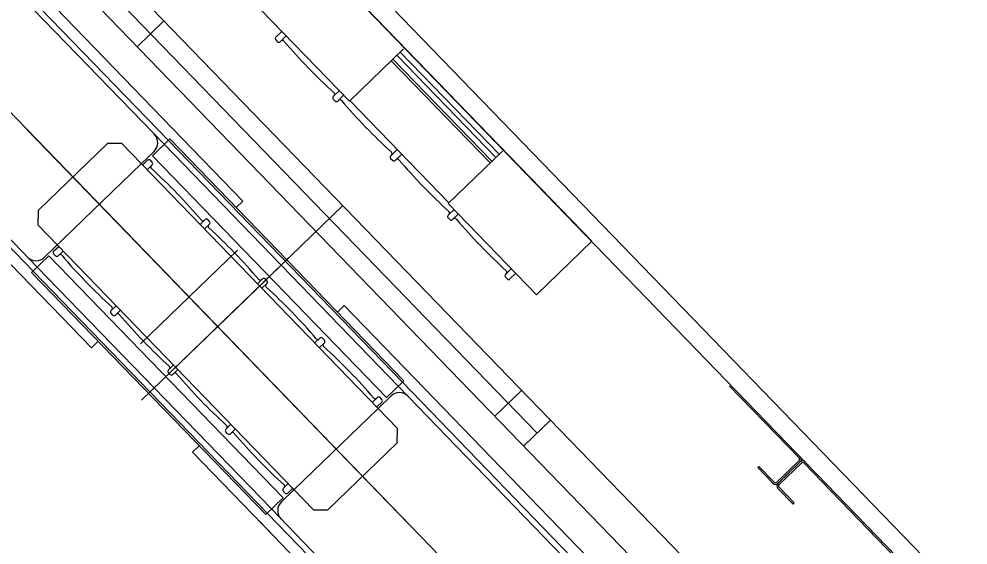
# Model space of a CAD drawing. Extents: x 468143 to 491361, y 1438528 to 1468730.
# Drawn here: x 490349.589 to 490352.039, y 1467636.626 to 1467637.984 of the extents above; entities that cross this region are included whole.
import ezdxf

# ---------------------------------------------------------------- set-up
doc = ezdxf.new("R2010")
doc.units = 0
doc.layers.add('Xreference_dp', color=7, linetype='Continuous')

msp = doc.modelspace()

# ---------------------------------------------------------------- linework, layer by layer
at = {"layer": 'Xreference_dp'}
for p, q in [((490349.1273, 1467639.4146), (490352.9506, 1467635.4642)), ((490349.1273, 1467639.4146), (490352.9506, 1467635.4642)), ((490349.2189, 1467639.3907), (490352.9582, 1467635.527)), ((490349.2189, 1467639.3907), (490352.9582, 1467635.527)), ((490348.8436, 1467639.1357), (490352.0059, 1467635.8683)), ((490348.8436, 1467639.1357), (490352.0059, 1467635.8683)), ((490351.8166, 1467635.9258), (490348.8916, 1467638.948)), ((490351.8166, 1467635.9258), (490348.8916, 1467638.948)), ((490349.9741, 1467637.6708), (490349.0147, 1467638.6621)), ((490349.9741, 1467637.6708), (490349.0147, 1467638.6621)), ((490349.9633, 1467637.6604), (490349.0039, 1467638.6517)), ((490349.9633, 1467637.6604), (490349.0039, 1467638.6517)), ((490349.8959, 1467638.6212), (490351.068, 1467637.4101)), ((490349.8959, 1467638.6212), (490351.068, 1467637.4101)), ((490349.9594, 1467637.7282), (490349.1516, 1467638.5628)), ((490349.9594, 1467637.7282), (490349.1516, 1467638.5628)), ((490351.4, 1467635.8482), (490348.8035, 1467638.531)), ((490351.4, 1467635.8482), (490348.8035, 1467638.531)), ((490349.6249, 1467637.3329), (490348.6655, 1467638.3242)), ((490349.6249, 1467637.3329), (490348.6655, 1467638.3242)), ((490349.6357, 1467637.3433), (490348.7447, 1467638.2639)), ((490349.6357, 1467637.3433), (490348.7447, 1467638.2639)), ((490350.9264, 1467636.9147), (490349.8543, 1467638.0225)), ((490350.9264, 1467636.9147), (490349.8543, 1467638.0225)), ((490350.4417, 1467637.7718), (490350.2135, 1467638.0075)), ((490350.4417, 1467637.7718), (490350.2135, 1467638.0075)), ((490349.9629, 1467637.9792), (490349.894, 1467637.9125)), ((490349.9629, 1467637.9792), (490349.894, 1467637.9125)), ((490350.2519, 1467637.9374), (490350.2672, 1467637.9521)), ((490350.2519, 1467637.9374), (490350.2672, 1467637.9521)), ((490350.2518, 1467637.9304), (490350.2565, 1467637.9255)), ((490350.2518, 1467637.9304), (490350.2565, 1467637.9255)), ((490350.2635, 1467637.9254), (490350.2787, 1467637.9402)), ((490350.2635, 1467637.9254), (490350.2787, 1467637.9402)), ((490350.4417, 1467637.7718), (490350.5812, 1467637.9068)), ((490350.4417, 1467637.7718), (490350.5812, 1467637.9068)), ((490350.5729, 1467637.8988), (490350.8285, 1467637.6348)), ((490350.5729, 1467637.8988), (490350.8285, 1467637.6348)), ((490350.5496, 1467637.8762), (490350.8051, 1467637.6122)), ((490350.5496, 1467637.8762), (490350.8051, 1467637.6122)), ((490350.554, 1467637.8805), (490350.8095, 1467637.6165)), ((490350.554, 1467637.8805), (490350.8095, 1467637.6165)), ((490350.5646, 1467637.8907), (490350.8201, 1467637.6267)), ((490350.5646, 1467637.8907), (490350.8201, 1467637.6267)), ((490350.4002, 1467637.7842), (490350.4154, 1467637.7989)), ((490350.4002, 1467637.7842), (490350.4154, 1467637.7989)), ((490350.4001, 1467637.7772), (490350.4048, 1467637.7723)), ((490350.4001, 1467637.7772), (490350.4048, 1467637.7723)), ((490350.4118, 1467637.7722), (490350.427, 1467637.787)), ((490350.4118, 1467637.7722), (490350.427, 1467637.787)), ((490350.6988, 1467637.5093), (490350.4433, 1467637.7733)), ((490350.6988, 1467637.5093), (490350.4433, 1467637.7733)), ((490350.1669, 1467637.5138), (490349.9594, 1467637.7282)), ((490350.1669, 1467637.5138), (490349.9594, 1467637.7282)), ((490349.6091, 1467637.6985), (490350.5943, 1467636.6806)), ((490349.6091, 1467637.6985), (490350.5943, 1467636.6806)), ((490349.9331, 1467637.6311), (490349.9779, 1467637.6745)), ((490349.9331, 1467637.6311), (490349.9779, 1467637.6745)), ((490350.5825, 1467637.0498), (490349.9779, 1467637.6745)), ((490350.5825, 1467637.0498), (490349.9779, 1467637.6745)), ((490349.8172, 1467637.6628), (490349.6381, 1467637.4894)), ((490349.8172, 1467637.6628), (490349.6381, 1467637.4894)), ((490349.8543, 1467637.6622), (490349.8172, 1467637.6628)), ((490349.8543, 1467637.6622), (490349.8172, 1467637.6628)), ((490350.5662, 1467636.9267), (490349.8543, 1467637.6622)), ((490350.5662, 1467636.9267), (490349.8543, 1467637.6622)), ((490349.9633, 1467637.6604), (490350.568, 1467637.0357)), ((490349.9633, 1467637.6604), (490350.568, 1467637.0357)), ((490349.9741, 1467637.6708), (490350.5787, 1467637.0461)), ((490349.9741, 1467637.6708), (490350.5787, 1467637.0461)), ((490349.9045, 1467637.6103), (490349.9374, 1467637.6422)), ((490349.9045, 1467637.6103), (490349.9374, 1467637.6422)), ((490350.5377, 1467637.0064), (490349.9331, 1467637.6311)), ((490350.5377, 1467637.0064), (490349.9331, 1467637.6311)), ((490350.5485, 1467637.6309), (490350.5653, 1467637.6472)), ((490350.5485, 1467637.6309), (490350.5653, 1467637.6472)), ((490350.5601, 1467637.619), (490350.5769, 1467637.6353)), ((490350.5601, 1467637.619), (490350.5769, 1467637.6353)), ((490350.8368, 1467637.6428), (490350.6972, 1467637.5078)), ((490350.8368, 1467637.6428), (490350.6972, 1467637.5078)), ((490349.6548, 1467637.3686), (490349.9045, 1467637.6103)), ((490349.6548, 1467637.3686), (490349.9045, 1467637.6103)), ((490349.9079, 1467637.6068), (490349.9209, 1467637.6193)), ((490349.9079, 1467637.6068), (490349.9209, 1467637.6193)), ((490349.9195, 1467637.5948), (490349.9325, 1467637.6074)), ((490349.9195, 1467637.5948), (490349.9325, 1467637.6074)), ((490349.9326, 1467637.6144), (490349.9279, 1467637.6192)), ((490349.9326, 1467637.6144), (490349.9279, 1467637.6192)), ((490350.5484, 1467637.624), (490350.5531, 1467637.6191)), ((490350.5484, 1467637.624), (490350.5531, 1467637.6191)), ((490350.4247, 1467637.502), (490350.1018, 1467637.1895)), ((490350.4247, 1467637.502), (490350.1018, 1467637.1895)), ((490350.1669, 1467637.5138), (490350.1496, 1467637.497)), ((490350.1669, 1467637.5138), (490350.1496, 1467637.497)), ((490350.6972, 1467637.5078), (490350.9254, 1467637.272)), ((490350.6972, 1467637.5078), (490350.9254, 1467637.272)), ((490349.6381, 1467637.4894), (490349.6374, 1467637.4523)), ((490349.6381, 1467637.4894), (490349.6374, 1467637.4523)), ((490350.6968, 1467637.4777), (490350.712, 1467637.4925)), ((490350.6968, 1467637.4777), (490350.712, 1467637.4925)), ((490350.7082, 1467637.4659), (490350.7235, 1467637.4806)), ((490350.7082, 1467637.4659), (490350.7235, 1467637.4806)), ((490350.0562, 1467637.4536), (490350.0692, 1467637.4661)), ((490350.0562, 1467637.4536), (490350.0692, 1467637.4661)), ((490350.0677, 1467637.4418), (490350.0806, 1467637.4543)), ((490350.0677, 1467637.4418), (490350.0806, 1467637.4543)), ((490350.0808, 1467637.4613), (490350.0762, 1467637.466)), ((490350.0808, 1467637.4613), (490350.0762, 1467637.466)), ((490350.6967, 1467637.4707), (490350.7013, 1467637.466)), ((490350.6967, 1467637.4707), (490350.7013, 1467637.466)), ((490349.6374, 1467637.4523), (490350.3493, 1467636.7168)), ((490349.6374, 1467637.4523), (490350.3493, 1467636.7168)), ((490351.068, 1467637.4101), (490350.9254, 1467637.272)), ((490351.068, 1467637.4101), (490350.9254, 1467637.272)), ((490349.6781, 1467637.3843), (490349.6911, 1467637.3969)), ((490349.6781, 1467637.3843), (490349.6911, 1467637.3969)), ((490349.6897, 1467637.3724), (490349.7026, 1467637.3849)), ((490349.6897, 1467637.3724), (490349.7026, 1467637.3849)), ((490349.9026, 1467637.1453), (490350.1525, 1467637.3871)), ((490349.9026, 1467637.1453), (490350.1525, 1467637.3871)), ((490349.9051, 1467636.9993), (490350.2984, 1467637.3799)), ((490349.9051, 1467636.9993), (490350.2984, 1467637.3799)), ((490349.6659, 1467637.3726), (490349.6211, 1467637.3292)), ((490349.6659, 1467637.3726), (490349.6211, 1467637.3292)), ((490349.6659, 1467637.3726), (490350.2705, 1467636.7478)), ((490349.6659, 1467637.3726), (490350.2705, 1467636.7478)), ((490349.6827, 1467637.3725), (490349.678, 1467637.3774)), ((490349.6827, 1467637.3725), (490349.678, 1467637.3774)), ((490349.5681, 1467637.3495), (490349.7756, 1467637.135)), ((490349.5681, 1467637.3495), (490349.7756, 1467637.135)), ((490349.6249, 1467637.3329), (490350.2295, 1467636.7082)), ((490349.6249, 1467637.3329), (490350.2295, 1467636.7082)), ((490349.6357, 1467637.3433), (490350.2403, 1467636.7186)), ((490349.6357, 1467637.3433), (490350.2403, 1467636.7186)), ((490349.9625, 1467637.3334), (490350.0276, 1467637.2662)), ((490349.9625, 1467637.3334), (490350.0276, 1467637.2662)), ((490350.8449, 1467637.3246), (490350.8602, 1467637.3394)), ((490350.8449, 1467637.3246), (490350.8602, 1467637.3394)), ((490349.6211, 1467637.3292), (490350.2257, 1467636.7045)), ((490349.6211, 1467637.3292), (490350.2257, 1467636.7045)), ((490349.9768, 1467637.0686), (490350.2267, 1467637.3105)), ((490349.9768, 1467637.0686), (490350.2267, 1467637.3105)), ((490350.2044, 1467637.3005), (490350.2174, 1467637.313)), ((490350.2044, 1467637.3005), (490350.2174, 1467637.313)), ((490350.229, 1467637.308), (490350.2243, 1467637.3129)), ((490350.229, 1467637.308), (490350.2243, 1467637.3129)), ((490350.8448, 1467637.3176), (490350.8496, 1467637.3128)), ((490350.8448, 1467637.3176), (490350.8496, 1467637.3128)), ((490350.8565, 1467637.3127), (490350.8718, 1467637.3274)), ((490350.8565, 1467637.3127), (490350.8718, 1467637.3274)), ((490350.216, 1467637.2885), (490350.2289, 1467637.3011)), ((490350.216, 1467637.2885), (490350.2289, 1467637.3011)), ((490349.8264, 1467637.2311), (490349.8394, 1467637.2437)), ((490349.8264, 1467637.2311), (490349.8394, 1467637.2437)), ((490350.4281, 1467637.2439), (490350.4108, 1467637.2272)), ((490350.4281, 1467637.2439), (490350.4108, 1467637.2272)), ((490350.6356, 1467637.0295), (490350.4281, 1467637.2439)), ((490350.6356, 1467637.0295), (490350.4281, 1467637.2439)), ((490349.8309, 1467637.2194), (490349.8263, 1467637.2242)), ((490349.8309, 1467637.2194), (490349.8263, 1467637.2242)), ((490349.8378, 1467637.2193), (490349.8508, 1467637.2319)), ((490349.8378, 1467637.2193), (490349.8508, 1467637.2319)), ((490350.0692, 1467637.2232), (490350.1343, 1467637.156)), ((490350.0692, 1467637.2232), (490350.1343, 1467637.156)), ((490350.3527, 1467637.1473), (490350.3657, 1467637.1598)), ((490350.3527, 1467637.1473), (490350.3657, 1467637.1598)), ((490350.3774, 1467637.1548), (490350.3726, 1467637.1597)), ((490350.3774, 1467637.1548), (490350.3726, 1467637.1597)), ((490349.7756, 1467637.135), (490349.7929, 1467637.1518)), ((490349.7756, 1467637.135), (490349.7929, 1467637.1518)), ((490350.3643, 1467637.1353), (490350.3772, 1467637.1479)), ((490350.3643, 1467637.1353), (490350.3772, 1467637.1479)), ((490349.9746, 1467637.078), (490349.9875, 1467637.0906)), ((490349.9746, 1467637.078), (490349.9875, 1467637.0906)), ((490349.9792, 1467637.0662), (490349.9744, 1467637.0711)), ((490349.9792, 1467637.0662), (490349.9744, 1467637.0711)), ((490349.9861, 1467637.0661), (490349.9991, 1467637.0786)), ((490349.9861, 1467637.0661), (490349.9991, 1467637.0786)), ((490350.5377, 1467637.0064), (490350.5825, 1467637.0498)), ((490350.5377, 1467637.0064), (490350.5825, 1467637.0498)), ((490351.5381, 1467636.0548), (490350.5787, 1467637.0461)), ((490351.5381, 1467636.0548), (490350.5787, 1467637.0461)), ((490351.6031, 1467636.8503), (490351.4228, 1467637.0366)), ((490351.6031, 1467636.8503), (490351.4228, 1467637.0366)), ((490351.5274, 1467636.0444), (490350.568, 1467637.0357)), ((490351.5274, 1467636.0444), (490350.568, 1467637.0357)), ((490351.4434, 1467636.1949), (490350.6356, 1467637.0295)), ((490351.4434, 1467636.1949), (490350.6356, 1467637.0295)), ((490350.8867, 1467637.0247), (490350.8177, 1467636.9579)), ((490350.8867, 1467637.0247), (490350.8177, 1467636.9579)), ((490350.501, 1467636.994), (490350.514, 1467637.0066)), ((490350.501, 1467636.994), (490350.514, 1467637.0066)), ((490350.5126, 1467636.9821), (490350.5255, 1467636.9946)), ((490350.5126, 1467636.9821), (490350.5255, 1467636.9946)), ((490350.5489, 1467637.0104), (490350.516, 1467636.9785)), ((490350.5489, 1467637.0104), (490350.516, 1467636.9785)), ((490350.5256, 1467637.0016), (490350.5209, 1467637.0065)), ((490350.5256, 1467637.0016), (490350.5209, 1467637.0065)), ((490350.2991, 1467636.7686), (490350.516, 1467636.9785)), ((490350.2991, 1467636.7686), (490350.516, 1467636.9785)), ((490350.9609, 1467636.9481), (490350.8919, 1467636.8813)), ((490350.9609, 1467636.9481), (490350.8919, 1467636.8813)), ((490350.1275, 1467636.913), (490350.1227, 1467636.9178)), ((490350.1275, 1467636.913), (490350.1227, 1467636.9178)), ((490350.1228, 1467636.9248), (490350.1358, 1467636.9374)), ((490350.1228, 1467636.9248), (490350.1358, 1467636.9374)), ((490350.1344, 1467636.9128), (490350.1474, 1467636.9254)), ((490350.1344, 1467636.9128), (490350.1474, 1467636.9254)), ((490350.5656, 1467636.8896), (490350.5662, 1467636.9267)), ((490350.5656, 1467636.8896), (490350.5662, 1467636.9267)), ((490350.3864, 1467636.7162), (490350.5656, 1467636.8896)), ((490350.3864, 1467636.7162), (490350.5656, 1467636.8896)), ((490350.0367, 1467636.8652), (490350.054, 1467636.8819)), ((490350.0367, 1467636.8652), (490350.054, 1467636.8819)), ((490350.0367, 1467636.8652), (490350.2442, 1467636.6508)), ((490350.0367, 1467636.8652), (490350.2442, 1467636.6508)), ((490351.5455, 1467636.7877), (490351.603, 1467636.8434)), ((490351.5455, 1467636.7877), (490351.603, 1467636.8434)), ((490351.5485, 1467636.7846), (490351.606, 1467636.8403)), ((490351.5485, 1467636.7846), (490351.606, 1467636.8403)), ((490351.4962, 1467636.8254), (490351.4993, 1467636.8284)), ((490351.4962, 1467636.8254), (490351.4993, 1467636.8284)), ((490351.4962, 1467636.8254), (490351.5355, 1467636.7849)), ((490351.4962, 1467636.8254), (490351.5355, 1467636.7849)), ((490351.4993, 1467636.8284), (490351.5386, 1467636.7879)), ((490351.4993, 1467636.8284), (490351.5386, 1467636.7879)), ((490351.609, 1467636.8372), (490351.5515, 1467636.7816)), ((490351.609, 1467636.8372), (490351.5515, 1467636.7816)), ((490352.9476, 1467635.4612), (490351.6159, 1467636.8371)), ((490352.9476, 1467635.4612), (490351.6159, 1467636.8371)), ((490350.2991, 1467636.7686), (490350.2662, 1467636.7368)), ((490350.2991, 1467636.7686), (490350.2662, 1467636.7368)), ((490350.2711, 1467636.7716), (490350.2841, 1467636.7841)), ((490350.2711, 1467636.7716), (490350.2841, 1467636.7841)), ((490350.2827, 1467636.7596), (490350.2957, 1467636.7722)), ((490350.2827, 1467636.7596), (490350.2957, 1467636.7722)), ((490351.5483, 1467636.7716), (490351.5875, 1467636.7311)), ((490351.5483, 1467636.7716), (490351.5875, 1467636.7311)), ((490351.5514, 1467636.7746), (490351.5906, 1467636.7341)), ((490351.5514, 1467636.7746), (490351.5906, 1467636.7341)), ((490350.2705, 1467636.7478), (490350.2257, 1467636.7045)), ((490350.2705, 1467636.7478), (490350.2257, 1467636.7045)), ((490350.2758, 1467636.7597), (490350.271, 1467636.7646)), ((490350.2758, 1467636.7597), (490350.271, 1467636.7646)), ((490351.1312, 1467635.798), (490350.2403, 1467636.7186)), ((490351.1312, 1467635.798), (490350.2403, 1467636.7186)), ((490351.5875, 1467636.7311), (490351.5906, 1467636.7341)), ((490351.5875, 1467636.7311), (490351.5906, 1467636.7341)), ((490351.189, 1467635.7169), (490350.2295, 1467636.7082)), ((490351.189, 1467635.7169), (490350.2295, 1467636.7082)), ((490350.3493, 1467636.7168), (490350.3864, 1467636.7162)), ((490350.3493, 1467636.7168), (490350.3864, 1467636.7162)), ((490350.2085, 1467636.6878), (490351.052, 1467635.8161)), ((490350.2085, 1467636.6878), (490351.052, 1467635.8161))]:
    msp.add_line(p, q, dxfattribs=at)
for centre, radius, start, end in [((490350.2553, 1467637.9338), 0.00492, 134.063, 224.063), ((490350.2553, 1467637.9338), 0.00492, 134.063, 224.063), ((490350.26, 1467637.929), 0.00492, 224.063, 314.063), ((490350.26, 1467637.929), 0.00492, 224.063, 314.063), ((490350.269, 1467637.9239), 0.00492, 40.4486, 134.063), ((490350.269, 1467637.9239), 0.00492, 40.4486, 134.063), ((490351.3962, 1467638.8849), 1.4763, 220.4486, 227.6774), ((490351.3962, 1467638.8849), 1.4763, 220.4486, 227.6774), ((490350.4036, 1467637.7806), 0.00492, 134.063, 224.063), ((490350.4036, 1467637.7806), 0.00492, 134.063, 224.063), ((490350.3989, 1467637.7897), 0.00492, 314.063, 47.6774), ((490350.3989, 1467637.7897), 0.00492, 314.063, 47.6774), ((490350.4083, 1467637.7757), 0.00492, 224.063, 314.0631), ((490350.4083, 1467637.7757), 0.00492, 224.063, 314.0631), ((490350.4173, 1467637.7707), 0.00492, 40.4486, 134.063), ((490350.4173, 1467637.7707), 0.00492, 40.4486, 134.063), ((490351.5445, 1467638.7317), 1.4763, 220.4486, 227.6774), ((490351.5445, 1467638.7317), 1.4763, 220.4486, 227.6774), ((490349.9156, 1467637.6647), 0.0313, 314.063, 44.063), ((490349.9156, 1467637.6647), 0.0313, 314.063, 44.063), ((490350.5519, 1467637.6274), 0.00492, 134.063, 224.063), ((490350.5519, 1467637.6274), 0.00492, 134.063, 224.063), ((490350.5472, 1467637.6365), 0.00492, 314.063, 47.6774), ((490350.5472, 1467637.6365), 0.00492, 314.063, 47.6774), ((490349.9243, 1467637.6158), 0.00492, 44.063, 134.063), ((490349.9243, 1467637.6158), 0.00492, 44.063, 134.063), ((490349.9338, 1467637.6018), 0.00492, 134.063, 227.6774), ((490349.9338, 1467637.6018), 0.00492, 134.063, 227.6774), ((490349.9291, 1467637.6109), 0.00492, 314.063, 44.063), ((490349.9291, 1467637.6109), 0.00492, 314.063, 44.063), ((490350.5566, 1467637.6225), 0.00492, 224.063, 314.0631), ((490350.5566, 1467637.6225), 0.00492, 224.063, 314.0631), ((490350.5656, 1467637.6175), 0.00492, 40.4486, 134.063), ((490350.5656, 1467637.6175), 0.00492, 40.4486, 134.063), ((490351.6928, 1467638.5785), 1.4763, 220.4486, 227.6774), ((490351.6928, 1467638.5785), 1.4763, 220.4486, 227.6774), ((490348.9365, 1467636.5066), 1.4763, 40.4486, 47.6774), ((490348.9365, 1467636.5066), 1.4763, 40.4486, 47.6774), ((490350.7002, 1467637.4742), 0.00492, 134.063, 224.063), ((490350.7002, 1467637.4742), 0.00492, 134.063, 224.063), ((490350.6955, 1467637.4833), 0.00492, 314.063, 47.6774), ((490350.6955, 1467637.4833), 0.00492, 314.063, 47.6774), ((490350.0637, 1467637.4676), 0.00492, 220.4486, 314.063), ((490350.0637, 1467637.4676), 0.00492, 220.4486, 314.063), ((490350.0726, 1467637.4626), 0.00492, 44.063, 134.063), ((490350.0726, 1467637.4626), 0.00492, 44.063, 134.063), ((490350.0772, 1467637.4578), 0.00492, 314.063, 44.063), ((490350.0772, 1467637.4578), 0.00492, 314.063, 44.063), ((490350.7048, 1467637.4694), 0.00492, 224.063, 314.0631), ((490350.7048, 1467637.4694), 0.00492, 224.063, 314.0631), ((490350.7138, 1467637.4644), 0.00492, 40.4486, 134.063), ((490350.7138, 1467637.4644), 0.00492, 40.4486, 134.063), ((490351.841, 1467638.4254), 1.4763, 220.4486, 227.6774), ((490351.841, 1467638.4254), 1.4763, 220.4486, 227.6774), ((490350.0819, 1467637.4487), 0.00492, 134.063, 227.6774), ((490350.0819, 1467637.4487), 0.00492, 134.063, 227.6774), ((490349.0846, 1467636.3535), 1.4763, 40.4486, 47.6774), ((490349.0846, 1467636.3535), 1.4763, 40.4486, 47.6774), ((490349.6815, 1467637.3808), 0.00492, 134.063, 224.063), ((490349.6815, 1467637.3808), 0.00492, 134.063, 224.063), ((490349.633, 1467637.3911), 0.0313, 224.063, 314.063), ((490349.633, 1467637.3911), 0.0313, 224.063, 314.063), ((490349.6862, 1467637.3759), 0.00492, 224.063, 314.063), ((490349.6862, 1467637.3759), 0.00492, 224.063, 314.063), ((490349.6952, 1467637.3709), 0.00492, 40.4486, 134.063), ((490349.6952, 1467637.3709), 0.00492, 40.4486, 134.063), ((490350.8224, 1467638.3319), 1.4763, 220.4486, 227.6774), ((490350.8224, 1467638.3319), 1.4763, 220.4486, 227.6774), ((490350.8436, 1467637.3302), 0.00492, 314.063, 47.6774), ((490350.8436, 1467637.3302), 0.00492, 314.063, 47.6774), ((490350.2118, 1467637.3145), 0.00492, 220.4486, 314.063), ((490350.2118, 1467637.3145), 0.00492, 220.4486, 314.063), ((490350.2208, 1467637.3095), 0.00492, 44.063, 134.063), ((490350.2208, 1467637.3095), 0.00492, 44.063, 134.063), ((490350.2255, 1467637.3046), 0.00492, 314.063, 44.063), ((490350.2255, 1467637.3046), 0.00492, 314.063, 44.063), ((490350.8484, 1467637.3211), 0.00492, 134.063, 224.063), ((490350.8484, 1467637.3211), 0.00492, 134.063, 224.063), ((490350.8531, 1467637.3162), 0.00492, 224.063, 314.0631), ((490350.8531, 1467637.3162), 0.00492, 224.063, 314.0631), ((490350.2302, 1467637.2955), 0.00492, 134.063, 227.6774), ((490350.2302, 1467637.2955), 0.00492, 134.063, 227.6774), ((490349.2329, 1467636.2003), 1.4763, 40.4486, 47.6774), ((490349.2329, 1467636.2003), 1.4763, 40.4486, 47.6774), ((490349.8251, 1467637.2367), 0.00492, 314.063, 47.6774), ((490349.8251, 1467637.2367), 0.00492, 314.063, 47.6774), ((490349.8298, 1467637.2276), 0.00492, 134.063, 224.063), ((490349.8298, 1467637.2276), 0.00492, 134.063, 224.063), ((490349.8344, 1467637.2228), 0.00492, 224.063, 314.063), ((490349.8344, 1467637.2228), 0.00492, 224.063, 314.063), ((490349.8434, 1467637.2178), 0.00492, 40.4486, 134.063), ((490349.8434, 1467637.2178), 0.00492, 40.4486, 134.063), ((490350.9706, 1467638.1788), 1.4763, 220.4486, 227.6774), ((490350.9706, 1467638.1788), 1.4763, 220.4486, 227.6774), ((490350.3691, 1467637.1563), 0.00492, 44.063, 134.063), ((490350.3691, 1467637.1563), 0.00492, 44.063, 134.063), ((490350.3601, 1467637.1613), 0.00492, 220.4486, 314.063), ((490350.3601, 1467637.1613), 0.00492, 220.4486, 314.063), ((490350.3785, 1467637.1423), 0.00492, 134.063, 227.6774), ((490350.3785, 1467637.1423), 0.00492, 134.063, 227.6774), ((490349.3812, 1467636.0471), 1.4763, 40.4486, 47.6774), ((490349.3812, 1467636.0471), 1.4763, 40.4486, 47.6774), ((490350.3738, 1467637.1514), 0.00492, 314.063, 44.063), ((490350.3738, 1467637.1514), 0.00492, 314.063, 44.063), ((490349.9732, 1467637.0836), 0.00492, 314.063, 47.6774), ((490349.9732, 1467637.0836), 0.00492, 314.063, 47.6774), ((490349.978, 1467637.0745), 0.00492, 134.063, 224.063), ((490349.978, 1467637.0745), 0.00492, 134.063, 224.063), ((490349.9827, 1467637.0696), 0.00492, 224.063, 314.063), ((490349.9827, 1467637.0696), 0.00492, 224.063, 314.063), ((490349.9917, 1467637.0646), 0.00492, 40.4486, 134.063), ((490349.9917, 1467637.0646), 0.00492, 40.4486, 134.063), ((490351.1189, 1467638.0256), 1.4763, 220.4486, 227.6774), ((490351.1189, 1467638.0256), 1.4763, 220.4486, 227.6774), ((490350.5707, 1467636.9878), 0.0313, 44.063, 134.063), ((490350.5707, 1467636.9878), 0.0313, 44.063, 134.063), ((490350.5084, 1467637.0081), 0.00492, 220.4486, 314.063), ((490350.5084, 1467637.0081), 0.00492, 220.4486, 314.063), ((490350.5174, 1467637.003), 0.00492, 44.063, 134.063), ((490350.5174, 1467637.003), 0.00492, 44.063, 134.063), ((490350.5221, 1467636.9982), 0.00492, 314.063, 44.063), ((490350.5221, 1467636.9982), 0.00492, 314.063, 44.063), ((490350.1263, 1467636.9213), 0.00492, 134.063, 224.063), ((490350.1263, 1467636.9213), 0.00492, 134.063, 224.063), ((490350.1215, 1467636.9304), 0.00492, 314.063, 47.6774), ((490350.1215, 1467636.9304), 0.00492, 314.063, 47.6774), ((490350.14, 1467636.9114), 0.00492, 40.4486, 134.063), ((490350.14, 1467636.9114), 0.00492, 40.4486, 134.063), ((490351.2672, 1467637.8723), 1.4763, 220.4486, 227.6774), ((490351.2672, 1467637.8723), 1.4763, 220.4486, 227.6774), ((490350.131, 1467636.9164), 0.00492, 224.063, 314.063), ((490350.131, 1467636.9164), 0.00492, 224.063, 314.063), ((490351.5996, 1467636.8469), 0.00492, 314.063, 44.063), ((490351.5996, 1467636.8469), 0.00492, 314.063, 44.063), ((490351.5996, 1467636.8469), 0.00922, 314.063, 44.063), ((490351.5996, 1467636.8469), 0.00922, 314.063, 44.063), ((490351.6124, 1467636.8336), 0.00922, 44.063, 134.063), ((490351.6124, 1467636.8336), 0.00922, 44.063, 134.063), ((490351.6124, 1467636.8336), 0.00492, 44.063, 134.063), ((490351.6124, 1467636.8336), 0.00492, 44.063, 134.063), ((490350.2746, 1467636.768), 0.00492, 134.063, 224.063), ((490350.2746, 1467636.768), 0.00492, 134.063, 224.063), ((490350.2698, 1467636.7772), 0.00492, 314.063, 47.6774), ((490350.2698, 1467636.7772), 0.00492, 314.063, 47.6774), ((490351.5421, 1467636.7913), 0.00922, 224.063, 314.063), ((490351.5421, 1467636.7913), 0.00922, 224.063, 314.063), ((490351.5421, 1467636.7913), 0.00492, 224.063, 314.063), ((490351.5421, 1467636.7913), 0.00492, 224.063, 314.063), ((490351.5549, 1467636.778), 0.00922, 134.063, 224.063), ((490351.5549, 1467636.778), 0.00922, 134.063, 224.063), ((490351.5549, 1467636.778), 0.00492, 134.063, 224.063), ((490351.5549, 1467636.778), 0.00492, 134.063, 224.063), ((490350.2793, 1467636.7632), 0.00492, 224.063, 314.063), ((490350.2793, 1467636.7632), 0.00492, 224.063, 314.063), ((490350.288, 1467636.7143), 0.0313, 134.063, 224.063), ((490350.288, 1467636.7143), 0.0313, 134.063, 224.063)]:
    msp.add_arc(centre, radius, start, end, dxfattribs=at)

doc.saveas('drawing.dxf')
